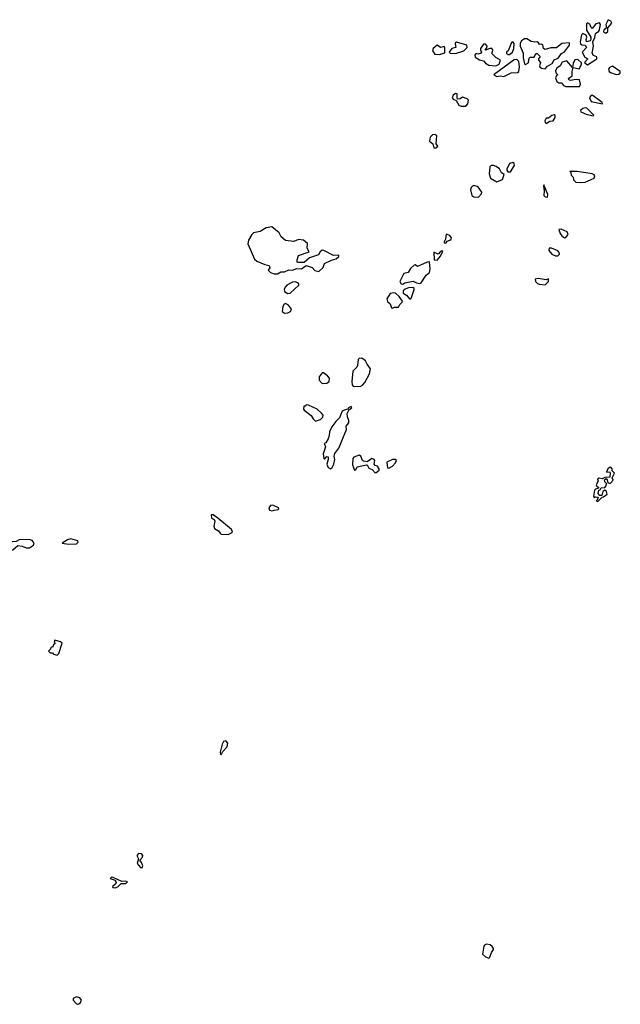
# Model space of a CAD drawing. Extents: x 2219101 to 2444320, y 201258 to 358766.
# Tile 265 of 349: x 2356600 to 2361830, y 264479 to 273057. Entities that reach past the tile are written whole.
import ezdxf

# ---------------------------------------------------------------- set-up
doc = ezdxf.new("R2010")
doc.units = 0

msp = doc.modelspace()

# ---------------------------------------------------------------- linework, layer by layer
at = {"layer": '0CON10XD'}
for points in [[(2361705, 272940), (2361720, 272955), (2361720, 272985), (2361756, 273025), (2361746.2, 273045), (2361725, 273056.7), (2361703.3, 273015), (2361710, 272985), (2361686.7, 272965), (2361683.3, 272955), (2361687, 272947), (2361705, 272940)], [(2361545, 272663.3), (2361626.4, 272716.4), (2361625, 272732.5), (2361596.7, 272745), (2361586, 272765), (2361597.5, 272825), (2361591.2, 272865), (2361608.3, 272901.7), (2361614.3, 272935.7), (2361643.8, 272956.2), (2361649.2, 272970.8), (2361658, 273015), (2361650, 273030), (2361618.1, 273021.9), (2361585, 272978.8), (2361575, 272987.5), (2361565, 273018), (2361545, 273028), (2361535, 273020), (2361536.9, 272965), (2361572, 272905), (2361573.8, 272885), (2361567.5, 272872.5), (2361535, 272863.3), (2361531.4, 272885), (2361538, 272905), (2361532.9, 272922.9), (2361505, 272936.9), (2361491.1, 272925), (2361481.4, 272865), (2361484, 272845), (2361495, 272837.5), (2361525, 272833.3), (2361536.7, 272815), (2361496.7, 272775), (2361520.3, 272730.3), (2361546.7, 272715), (2361517.5, 272685), (2361545, 272663.3)], [(2360854, 272754), (2360865, 272754.2), (2360892, 272775), (2360904.2, 272805), (2360905, 272850), (2360895, 272863.8), (2360883.1, 272856.9), (2360855, 272786.7), (2360840, 272775), (2360840, 272765), (2360854, 272754)], [(2361175, 272630), (2361197.3, 272652.7), (2361236.3, 272673.7), (2361255, 272705.8), (2361288.3, 272721.7), (2361319.1, 272760.9), (2361345, 272777.8), (2361388.6, 272835), (2361387.5, 272855), (2361321.2, 272848.8), (2361275, 272811.2), (2361225, 272812.9), (2361175, 272798), (2361162, 272805), (2361155, 272837.5), (2361145, 272842.5), (2361125, 272840), (2361117.5, 272855), (2361105, 272863.3), (2361085, 272860), (2361055, 272865.8), (2361015, 272890.8), (2360995, 272889.2), (2360968.5, 272871.5), (2360957.8, 272852.2), (2360957.5, 272825), (2360984.3, 272765), (2360984.5, 272725), (2360995, 272673.3), (2361005, 272666), (2361023.4, 272676.6), (2361030.8, 272685), (2361035, 272722.5), (2361045, 272728.8), (2361079.2, 272730.8), (2361095, 272762.5), (2361105, 272763.3), (2361132.5, 272735), (2361117.5, 272715), (2361117.5, 272705), (2361136.2, 272685), (2361126.7, 272655), (2361130, 272645), (2361145, 272633.8), (2361175, 272630)], [(2360255, 272754.4), (2360300.7, 272769.3), (2360303.3, 272815), (2360295, 272823.3), (2360264.4, 272814.4), (2360235, 272833.3), (2360201.2, 272805), (2360194.2, 272785), (2360215, 272756), (2360255, 272754.4)], [(2360395, 272762.7), (2360468.1, 272785), (2360495.6, 272815), (2360494.3, 272834.3), (2360405, 272861.2), (2360395, 272856.2), (2360392, 272845), (2360398.8, 272815), (2360364, 272806), (2360341.2, 272775), (2360347.5, 272765), (2360395, 272762.7)], [(2360745, 272653.9), (2360775, 272669.4), (2360787.5, 272705), (2360745, 272727.5), (2360710.7, 272760.7), (2360707.5, 272765), (2360715.8, 272774.2), (2360719.2, 272795), (2360710, 272805), (2360694.3, 272805.7), (2360655, 272790), (2360652.5, 272795), (2360667.5, 272812.5), (2360670, 272825), (2360655, 272842.5), (2360637.5, 272842.5), (2360613.8, 272805), (2360611.2, 272795), (2360622.5, 272775), (2360616.7, 272765), (2360595, 272755.8), (2360575, 272762.5), (2360563.4, 272746.6), (2360565, 272731.4), (2360605, 272707.7), (2360639.5, 272699.5), (2360656.6, 272676.6), (2360685, 272659.2), (2360745, 272653.9)], [(2360755, 272560.6), (2360785, 272566.2), (2360815, 272561.4), (2360880, 272595), (2360933.6, 272596.4), (2360945, 272604.2), (2360952.5, 272645), (2360945, 272692.5), (2360935.3, 272705.3), (2360925, 272711.1), (2360905, 272706.5), (2360730.7, 272579.3), (2360727.5, 272575), (2360755, 272560.6)], [(2361475, 272474.4), (2361484.4, 272495), (2361473.6, 272533.6), (2361446.1, 272536.1), (2361395, 272527.5), (2361385, 272531.2), (2361378, 272545), (2361412, 272568), (2361411.8, 272605), (2361420.7, 272639.3), (2361472, 272628), (2361492, 272665), (2361491.2, 272681.2), (2361459.5, 272709.5), (2361434.4, 272705.6), (2361419.4, 272675), (2361415, 272640), (2361365, 272697.5), (2361322.4, 272687.6), (2361305.6, 272654.4), (2361276.8, 272633.2), (2361267.1, 272615), (2361268.8, 272595), (2361286.7, 272575), (2361275, 272570), (2361265, 272550), (2361277.7, 272517.7), (2361295, 272506.2), (2361317.7, 272507.7), (2361334.5, 272484.5), (2361355, 272475.6), (2361475, 272474.4)], [(2361795, 272580), (2361815, 272582.5), (2361828.3, 272591.7), (2361830, 272605), (2361761.7, 272651.7), (2361735, 272640), (2361726, 272625), (2361732, 272605), (2361745, 272596), (2361795, 272580)], [(2360445, 272302.2), (2360485, 272303.8), (2360502.5, 272325), (2360506.7, 272355), (2360497.5, 272367.5), (2360457, 272383), (2360435, 272366.2), (2360413.8, 272363.8), (2360408.8, 272375), (2360410, 272410), (2360395, 272413.8), (2360375, 272398.8), (2360366.2, 272375), (2360374.2, 272364.2), (2360402, 272352), (2360425, 272312.9), (2360445, 272302.2)], [(2361675, 272322.5), (2361672.5, 272335), (2361595, 272394.2), (2361585, 272398), (2361569.2, 272390.8), (2361562.5, 272375), (2361575, 272343.8), (2361675, 272322.5)], [(2361595, 272220), (2361600, 272225), (2361540, 272285), (2361525, 272288.8), (2361505, 272283.8), (2361483.3, 272265), (2361487.5, 272255), (2361534.1, 272234.1), (2361595, 272220)], [(2361185, 272152.5), (2361215, 272171.2), (2361245, 272175.8), (2361264, 272205), (2361262.5, 272222.5), (2361255, 272227.5), (2361235, 272221.2), (2361205, 272200), (2361185, 272197.5), (2361173.3, 272175), (2361175, 272160), (2361185, 272152.5)], [(2360215, 271936.2), (2360225, 271941.2), (2360242.5, 271955), (2360227.5, 271975), (2360233.8, 272045), (2360215.9, 272055.9), (2360195, 272052.5), (2360175, 272033.3), (2360168.8, 271998.8), (2360196.2, 271975), (2360205, 271940), (2360215, 271936.2)], [(2360755, 271644.2), (2360804, 271665), (2360817.3, 271707.3), (2360795, 271722.5), (2360777, 271757), (2360748.9, 271778.9), (2360725, 271787.5), (2360705, 271786.2), (2360694, 271775), (2360687.5, 271715), (2360700, 271675), (2360755, 271644.2)], [(2360875, 271731.1), (2360909.4, 271785), (2360906.2, 271805), (2360895, 271813.8), (2360865, 271802.5), (2360840.8, 271755), (2360840.8, 271745), (2360852, 271732), (2360875, 271731.1)], [(2361485, 271637.5), (2361525, 271642.5), (2361603.3, 271675), (2361609.2, 271695), (2361601.2, 271705), (2361585, 271712.5), (2361455, 271733.3), (2361390, 271735), (2361400, 271725), (2361401.7, 271701.7), (2361420, 271685), (2361421.7, 271661.7), (2361441.7, 271641.7), (2361485, 271637.5)], [(2360595, 271510), (2360620.7, 271539.3), (2360623.3, 271555), (2360596, 271596), (2360585, 271603.3), (2360555, 271611.2), (2360542.5, 271607.5), (2360531.2, 271595), (2360526.7, 271575), (2360538, 271525), (2360555, 271514), (2360595, 271510)], [(2361195, 271510), (2361200, 271535), (2361165, 271617.5), (2361160, 271605), (2361167.5, 271565), (2361163.6, 271526.4), (2361175, 271512), (2361195, 271510)], [(2358815, 270841.5), (2358845, 270841.6), (2358875, 270858.9), (2358905, 270860.9), (2358943.6, 270876.4), (2358975, 270874.5), (2359012.2, 270887.8), (2359055, 270885.5), (2359095, 270914), (2359147, 270897), (2359170.5, 270870.5), (2359205, 270863.3), (2359241.7, 270898.3), (2359255, 270931.4), (2359315, 270962.9), (2359355, 270974.2), (2359380, 270995), (2359380, 271005), (2359333, 271003), (2359247, 271047), (2359235, 271047.5), (2359217.5, 271035), (2359202.5, 271007.5), (2359125, 270981.2), (2359078, 270942), (2359025, 270940), (2359017.5, 270945), (2359016.7, 270965), (2359028.3, 271001.7), (2359120, 271035), (2359102.5, 271065), (2359106.7, 271106.7), (2359070, 271135), (2359028.3, 271141.7), (2358986.2, 271123.8), (2358915, 271133.3), (2358877.5, 271165), (2358859.3, 271199.3), (2358795, 271252.5), (2358745, 271243.3), (2358695, 271212.5), (2358635, 271200), (2358620, 271185), (2358592.5, 271135), (2358587.5, 271105), (2358645, 270970), (2358665, 270952.5), (2358733.6, 270923.6), (2358772.5, 270915), (2358777.5, 270895), (2358762.5, 270875), (2358783, 270853), (2358815, 270841.5)], [(2360305, 271110), (2360315, 271113.8), (2360321.7, 271128.3), (2360345, 271136.2), (2360356.7, 271145), (2360358.8, 271155), (2360346.4, 271176.4), (2360315, 271187.5), (2360306.7, 271143.3), (2360293.3, 271115), (2360305, 271110)], [(2361345, 271155.8), (2361355, 271159.2), (2361375.4, 271184.6), (2361368.6, 271208.6), (2361315, 271231.2), (2361295, 271227.5), (2361306, 271195), (2361320, 271175), (2361345, 271155.8)], [(2361265, 270998), (2361285, 271000.8), (2361299.2, 271015), (2361297.8, 271027.8), (2361285, 271043.8), (2361230, 271065), (2361210, 271065), (2361207.5, 271045), (2361234.1, 271014.1), (2361265, 270998)], [(2360235, 270963.1), (2360265, 270996.7), (2360285, 271040), (2360275, 271042.5), (2360263.9, 271036.1), (2360245, 271013.3), (2360205, 271030), (2360210, 270965), (2360235, 270963.1)], [(2359935, 270753.6), (2359955, 270763.3), (2360025, 270777.5), (2360055, 270763.3), (2360085, 270759.1), (2360096.8, 270763.2), (2360140.4, 270829.6), (2360168.8, 270855), (2360173.6, 270885), (2360167.1, 270947.1), (2360147.5, 270945), (2360065, 270906.2), (2360045, 270920), (2360035, 270916.7), (2360002.1, 270887.9), (2359983.3, 270855), (2359945.8, 270844.2), (2359910, 270775), (2359922, 270755), (2359935, 270753.6)], [(2358935, 270672.5), (2358955, 270673.3), (2359030, 270745), (2359030, 270755), (2359020, 270765), (2359003, 270773), (2358975, 270770), (2358927.5, 270745), (2358912.5, 270725), (2358902.5, 270705), (2358905, 270690), (2358935, 270672.5)], [(2359995, 270624.4), (2360005, 270626), (2360010.6, 270635), (2360034, 270705), (2360033.8, 270715), (2360024.1, 270724.1), (2359985, 270720), (2359946.7, 270705), (2359938.6, 270695), (2359939.4, 270675), (2359967.8, 270657.8), (2359995, 270624.4)], [(2361175, 270747.5), (2361206, 270775), (2361205, 270800), (2361185, 270790), (2361115, 270803.3), (2361090, 270795), (2361092.5, 270775), (2361109.3, 270759.3), (2361125, 270751.2), (2361175, 270747.5)], [(2359845, 270543.3), (2359865, 270550.8), (2359898.8, 270551.2), (2359908.8, 270575), (2359930, 270595), (2359932.5, 270605), (2359905.3, 270645.3), (2359873.6, 270673.6), (2359858.5, 270678.5), (2359825, 270672.2), (2359798, 270625), (2359802.3, 270602.3), (2359825, 270581.2), (2359836.7, 270546.7), (2359845, 270543.3)], [(2358905, 270500), (2358935, 270502.8), (2358958.9, 270515), (2358965.8, 270535.8), (2358939.7, 270569.7), (2358915, 270583.3), (2358902.3, 270577.7), (2358891.2, 270558.8), (2358886.7, 270515), (2358905, 270500)], [(2359565, 269862.2), (2359585, 269872.2), (2359604.6, 269895), (2359645, 269970.8), (2359656.2, 270015), (2359625, 270056), (2359612.5, 270085), (2359579.2, 270109.2), (2359557.5, 270105), (2359546.7, 270095), (2359542.5, 270045), (2359535, 270030), (2359500, 269995), (2359491.9, 269905), (2359495.5, 269875.5), (2359504.6, 269864.6), (2359565, 269862.2)], [(2359235, 269887.5), (2359275, 269890), (2359296.1, 269903.9), (2359297.5, 269935), (2359280, 269955), (2359245, 269980), (2359235, 269980), (2359206.7, 269945), (2359206.7, 269915), (2359235, 269887.5)], [(2359175, 269560), (2359185, 269562.5), (2359220, 269575), (2359240, 269595), (2359241.7, 269611.7), (2359229.3, 269629.3), (2359190, 269665), (2359115, 269697.5), (2359095, 269700), (2359085, 269690), (2359075, 269690), (2359070, 269665), (2359077.5, 269655), (2359139.3, 269609.3), (2359155, 269580), (2359175, 269560)], [(2359305, 269144.3), (2359320.6, 269155), (2359334.4, 269185), (2359344, 269225), (2359338.1, 269255), (2359343.3, 269276.7), (2359378.9, 269325), (2359444.4, 269485), (2359443.3, 269515), (2359465.5, 269545), (2359467.5, 269565), (2359453.3, 269596.7), (2359452.5, 269625), (2359470, 269660), (2359492.5, 269675), (2359485, 269686.2), (2359462.5, 269675), (2359457.5, 269662.5), (2359425, 269656.2), (2359406.7, 269645), (2359385, 269587.5), (2359352.9, 269557.1), (2359319.3, 269510.7), (2359297.5, 269465), (2359296, 269435), (2359285.9, 269404.1), (2359265, 269370), (2359250, 269365), (2359262.5, 269335), (2359244, 269275), (2359247.5, 269235), (2359255, 269227.5), (2359275, 269250), (2359285, 269247.5), (2359287.5, 269225), (2359275.7, 269185), (2359287.5, 269155), (2359305, 269144.3)], [(2359695, 269108.8), (2359705, 269110.8), (2359728.8, 269131.2), (2359728.8, 269145), (2359715.7, 269165.7), (2359695, 269172.5), (2359686, 269185), (2359691.2, 269215), (2359686.2, 269226.2), (2359665, 269232.5), (2359625, 269206), (2359595, 269209.4), (2359585, 269216.2), (2359570, 269255), (2359555, 269262.9), (2359510, 269245), (2359500.8, 269235), (2359498.8, 269178.8), (2359515, 269133.3), (2359526, 269135), (2359537.5, 269162.5), (2359618.8, 269178.8), (2359625, 269177.5), (2359640.7, 269150.7), (2359668.3, 269138.3), (2359695, 269108.8)], [(2359815, 269150), (2359845, 269167.8), (2359872.9, 269195), (2359880.8, 269215), (2359874.3, 269224.3), (2359845, 269226.5), (2359798.3, 269201.7), (2359803.6, 269153.6), (2359815, 269150)], [(2361635, 268860), (2361671.7, 268898.3), (2361685, 268900), (2361717, 268923), (2361710, 268945), (2361695, 268957.5), (2361677.5, 268945), (2361668.3, 268911.7), (2361651.7, 268911.7), (2361638.3, 268928.3), (2361641.7, 268958.3), (2361655, 268960), (2361663, 268977), (2361695, 268980), (2361707.5, 268995), (2361710, 269015), (2361695, 269030), (2361692.5, 269047.5), (2361708.3, 269058.3), (2361717, 269047), (2361721.7, 269021.7), (2361735, 269017.5), (2361745, 269017.5), (2361767.5, 269045), (2361760, 269065), (2361780, 269105), (2361760, 269125), (2361760, 269145), (2361747, 269157), (2361735, 269156.7), (2361722.5, 269145), (2361710, 269115), (2361738.3, 269118.3), (2361742.5, 269105), (2361738.3, 269071.7), (2361695, 269067.5), (2361673, 269057), (2361645, 269062.5), (2361632.5, 269055), (2361637.5, 269035), (2361620, 269005), (2361625, 268990), (2361640, 268985), (2361640, 268975), (2361615, 268967.5), (2361605, 268957.5), (2361597.5, 268905), (2361605, 268890), (2361615, 268900), (2361638.3, 268898.3), (2361628.3, 268871.7), (2361620, 268865), (2361635, 268860)], [(2358795, 268779.2), (2358815, 268783.8), (2358849.7, 268790.3), (2358855.8, 268795), (2358853.3, 268805), (2358805, 268828), (2358785, 268824), (2358770.6, 268805), (2358774.3, 268785), (2358795, 268779.2)], [(2358415, 268573.1), (2358444, 268585), (2358451.9, 268595), (2358443.1, 268615), (2358325.7, 268715), (2358285, 268742.2), (2358268, 268742), (2358270.8, 268715), (2358292.9, 268702.9), (2358299.1, 268689.1), (2358290, 268645), (2358295.8, 268625), (2358332.5, 268605), (2358345, 268582), (2358355, 268575.8), (2358415, 268573.1)], [(2356525, 268434), (2356540.5, 268439.5), (2356585, 268475.6), (2356620.9, 268470.9), (2356655, 268454.5), (2356685, 268455.6), (2356720.7, 268479.3), (2356727.3, 268497.3), (2356708, 268518), (2356685, 268526.9), (2356595, 268524), (2356568.3, 268511.7), (2356535, 268506.5), (2356498.1, 268485), (2356505, 268460), (2356525, 268434)], [(2357025, 268487.1), (2357095, 268490), (2357109.1, 268505), (2357105.3, 268515.3), (2357045, 268532.5), (2357015, 268525.6), (2356970, 268495), (2357025, 268487.1)], [(2356925, 267520), (2356940, 267535), (2356970, 267625), (2356955, 267637.5), (2356905, 267650), (2356900, 267635), (2356908.3, 267621.7), (2356891.7, 267608.3), (2356888.3, 267591.7), (2356871.7, 267588.3), (2356868.3, 267571.7), (2356850, 267555), (2356865, 267540), (2356885, 267540), (2356895, 267530), (2356925, 267520)], [(2358355, 266652.5), (2358369.2, 266680.8), (2358407.1, 266722.9), (2358411.8, 266755), (2358395, 266774.4), (2358375, 266768), (2358364.3, 266745), (2358346.7, 266675), (2358347.5, 266657.5), (2358355, 266652.5)], [(2357665, 265667.5), (2357672.5, 265685), (2357662, 265715), (2357646.7, 265735), (2357669.7, 265760.3), (2357671.9, 265775), (2357659.6, 265789.6), (2357635, 265791.5), (2357621.1, 265775), (2357634, 265745), (2357622.9, 265705), (2357650.7, 265670.7), (2357665, 265667.5)], [(2357435, 265493.6), (2357458.8, 265505), (2357485, 265530), (2357525, 265530.5), (2357538.6, 265545), (2357525, 265552.2), (2357488.8, 265548.8), (2357415, 265583.3), (2357400, 265585), (2357387.5, 265575), (2357430, 265560), (2357439.5, 265539.5), (2357434.2, 265525.8), (2357408, 265505), (2357410, 265495), (2357435, 265493.6)], [(2360685, 264880.8), (2360695, 264890), (2360709.5, 264930.5), (2360726.9, 264955), (2360726.7, 264965), (2360715, 264982.9), (2360696.2, 264996.2), (2360665, 265003.1), (2360646.9, 264995), (2360640.8, 264985), (2360631.4, 264915), (2360655, 264891.1), (2360685, 264880.8)], [(2357105, 264478.8), (2357115, 264483.3), (2357130, 264495), (2357136.7, 264515), (2357123.3, 264535), (2357095, 264543.8), (2357065, 264530), (2357064.2, 264515), (2357095, 264483.3), (2357105, 264478.8)]]:
    msp.add_lwpolyline(points, dxfattribs=at)

doc.saveas('drawing.dxf')
